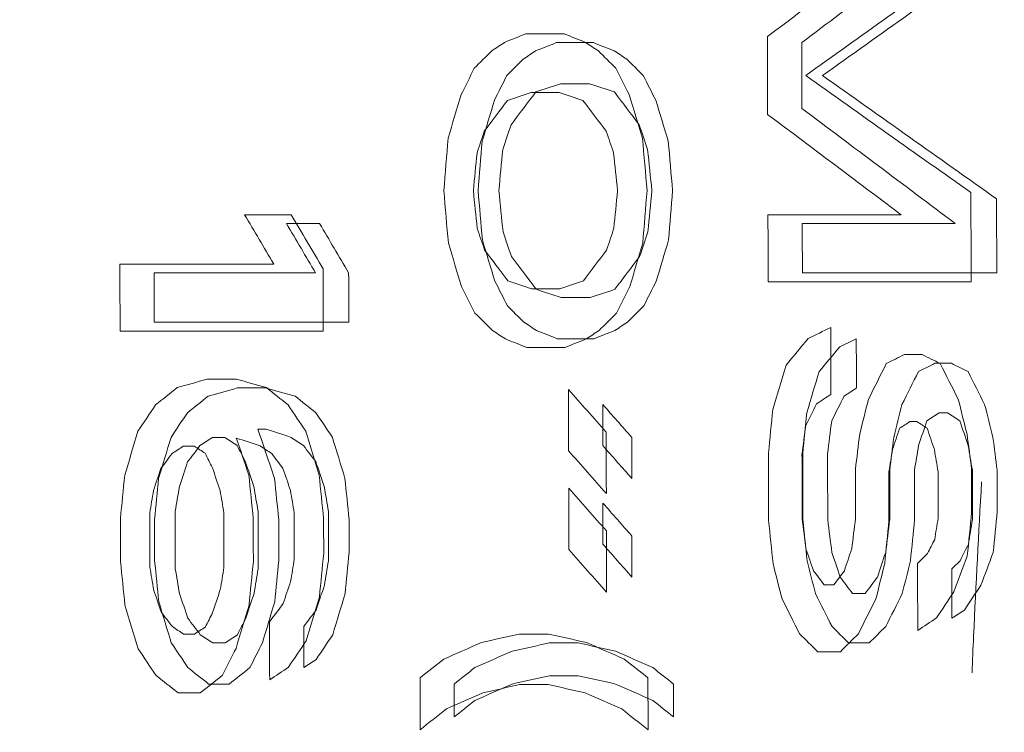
# Model space of a CAD drawing. Header units: millimetres. Extents: x -10 to 594, y 0 to 420.
# Tile 398 of 656: x 203.805 to 203.995, y 281.089 to 281.227. Entities that reach past the tile are written whole.
import ezdxf

# ---------------------------------------------------------------- set-up
doc = ezdxf.new("R2010")
doc.units = ezdxf.units.MM
doc.layers.add('1', color=7, linetype='Continuous', true_color=0xffffff)

msp = doc.modelspace()

# ---------------------------------------------------------------- linework, layer by layer
at = {"layer": '1', "color": 155, "linetype": 'Continuous', "lineweight": 18}
for points, knots in [([(203.87674, 278.47357), (203.79781, 278.47341), (203.64099, 278.50646), (203.34149, 278.70034), (203.01215, 279.17146), (202.74375, 280.01789), (202.64785, 281.01625), (202.74375, 282.01461), (203.01215, 282.86104), (203.34149, 283.33215), (203.64099, 283.52603), (203.79781, 283.55909), (203.87674, 283.55892)], [0, 0, 0, 0, 0.0625, 0.125, 0.25, 0.375, 0.5, 0.625, 0.75, 0.875, 0.9375, 1, 1, 1, 1]), ([(203.87674, 283.55892), (203.79781, 283.55909), (203.64099, 283.52603), (203.34149, 283.33215), (203.01215, 282.86104), (202.74375, 282.01461), (202.64785, 281.01625), (202.74375, 280.01789), (203.01215, 279.17146), (203.34149, 278.70034), (203.64099, 278.50646), (203.79781, 278.47341), (203.87674, 278.47357)], [0, 0, 0, 0, 0.0625, 0.125, 0.25, 0.375, 0.5, 0.625, 0.75, 0.875, 0.9375, 1, 1, 1, 1]), ([(203.89065, 278.4889), (203.81225, 278.48873), (203.6565, 278.52159), (203.35905, 278.7143), (203.032, 279.18258), (202.76552, 280.0239), (202.67033, 281.01625), (202.76552, 282.00859), (203.032, 282.84992), (203.35905, 283.31819), (203.6565, 283.51091), (203.81225, 283.54376), (203.89065, 283.54359)], [0, 0, 0, 0, 0.0625, 0.125, 0.25, 0.375, 0.5, 0.625, 0.75, 0.875, 0.9375, 1, 1, 1, 1]), ([(203.89065, 283.54359), (203.81225, 283.54376), (203.6565, 283.51091), (203.35905, 283.31819), (203.032, 282.84992), (202.76552, 282.00859), (202.67033, 281.01625), (202.76552, 280.0239), (203.032, 279.18258), (203.35905, 278.7143), (203.6565, 278.52159), (203.81225, 278.48873), (203.89065, 278.4889)], [0, 0, 0, 0, 0.0625, 0.125, 0.25, 0.375, 0.5, 0.625, 0.75, 0.875, 0.9375, 1, 1, 1, 1]), ([(203.9277, 283.34978), (203.85515, 283.34994), (203.71099, 283.3196), (203.43567, 283.14166), (203.13328, 282.7093), (202.88785, 281.93249), (202.80052, 281.01625), (202.88785, 280.1), (203.13328, 279.32319), (203.43567, 278.89083), (203.71099, 278.71289), (203.85515, 278.68255), (203.9277, 278.68271)], [0, 0, 0, 0, 0.0625, 0.125, 0.25, 0.375, 0.5, 0.625, 0.75, 0.875, 0.9375, 1, 1, 1, 1]), ([(203.9277, 278.68271), (203.85515, 278.68255), (203.71099, 278.71289), (203.43567, 278.89083), (203.13328, 279.32319), (202.88785, 280.1), (202.80052, 281.01625), (202.88785, 281.93249), (203.13328, 282.7093), (203.43567, 283.14166), (203.71099, 283.3196), (203.85515, 283.34994), (203.9277, 283.34978)], [0, 0, 0, 0, 0.0625, 0.125, 0.25, 0.375, 0.5, 0.625, 0.75, 0.875, 0.9375, 1, 1, 1, 1]), ([(204.40352, 278.79375), (204.33394, 278.7936), (204.19588, 278.82249), (203.93276, 278.99196), (203.64432, 279.40375), (203.41025, 280.1436), (203.32698, 281.01625), (203.41025, 281.88889), (203.64432, 282.62874), (203.93276, 283.04053), (204.19588, 283.21), (204.33394, 283.23889), (204.40352, 283.23875)], [0, 0, 0, 0, 0.0625, 0.125, 0.25, 0.375, 0.5, 0.625, 0.75, 0.875, 0.9375, 1, 1, 1, 1]), ([(204.40352, 283.23875), (204.40271, 283.23875), (204.40107, 283.23875), (204.39862, 283.23873), (204.39617, 283.23871), (204.39372, 283.23867), (204.39127, 283.23862), (204.38882, 283.23856), (204.38637, 283.23849), (204.38392, 283.23841), (204.38148, 283.23831), (204.37903, 283.2382), (204.37658, 283.23808), (204.37414, 283.23795), (204.37169, 283.23781), (204.36925, 283.23765), (204.36681, 283.23748), (204.36437, 283.2373), (204.36193, 283.23711), (204.35949, 283.23691), (204.35705, 283.23669), (204.35461, 283.23646), (204.35217, 283.23622), (204.34973, 283.23597), (204.34729, 283.23571), (204.34486, 283.23543), (204.34242, 283.23515), (204.33999, 283.23485), (204.33755, 283.23453), (204.33512, 283.23421), (204.33269, 283.23388), (204.33026, 283.23353), (204.32782, 283.23317), (204.32539, 283.2328), (204.32296, 283.23242), (204.32053, 283.23202), (204.31811, 283.23161), (204.31568, 283.2312), (204.31325, 283.23076), (204.31082, 283.23032), (204.3084, 283.22987), (204.30597, 283.2294), (204.30355, 283.22892), (204.30113, 283.22843), (204.2987, 283.22793), (204.29628, 283.22741), (204.29386, 283.22689), (204.29144, 283.22635), (204.28902, 283.2258), (204.2866, 283.22524), (204.28418, 283.22466), (204.28176, 283.22408), (204.27934, 283.22348), (204.27692, 283.22287), (204.27451, 283.22225), (204.27209, 283.22161), (204.26968, 283.22097), (204.26726, 283.22031), (204.26485, 283.21964), (204.26243, 283.21896), (204.26002, 283.21827), (204.25761, 283.21756), (204.2552, 283.21684), (204.25279, 283.21611), (204.25038, 283.21537), (204.24797, 283.21462), (204.24556, 283.21385), (204.24315, 283.21308), (204.24074, 283.21229), (204.23834, 283.21149), (204.23593, 283.21067), (204.23352, 283.20985), (204.23112, 283.20901), (204.22871, 283.20816), (204.22631, 283.2073), (204.22391, 283.20643), (204.2215, 283.20555), (204.2191, 283.20465), (204.2167, 283.20374), (204.2143, 283.20282), (204.2119, 283.20189), (204.2095, 283.20094), (204.2071, 283.19999), (204.2047, 283.19902), (204.2023, 283.19804), (204.1999, 283.19705), (204.18479, 283.19072), (204.15713, 283.17787), (204.1173, 283.15582), (204.07802, 283.13051), (204.03929, 283.10193), (203.99797, 283.06746), (203.95432, 283.02621), (203.90866, 282.97716), (203.86414, 282.9233), (203.82084, 282.86476), (203.77892, 282.80184), (203.73854, 282.73473), (203.69979, 282.66355), (203.6627, 282.5884), (203.62734, 282.50947), (203.59381, 282.42691), (203.56215, 282.34083), (203.52913, 282.2415), (203.49572, 282.1281), (203.46318, 281.99979), (203.43707, 281.87842), (203.41636, 281.76547), (203.40009, 281.66198), (203.38623, 281.55674), (203.37481, 281.44998), (203.36586, 281.34218), (203.35944, 281.23381), (203.35559, 281.12513), (203.35431, 281.01625), (203.35559, 280.90737), (203.35944, 280.79869), (203.36586, 280.69032), (203.37481, 280.58252), (203.38623, 280.47576), (203.40009, 280.37052), (203.41635, 280.26703), (203.435, 280.16536), (203.45597, 280.06574), (203.47923, 279.96839), (203.50473, 279.87344), (203.53242, 279.78108), (203.56215, 279.69166), (203.5938, 279.60559), (203.62734, 279.52303), (203.66269, 279.44409), (203.69978, 279.36894), (203.73854, 279.29777), (203.77891, 279.23066), (203.82084, 279.16773), (203.86414, 279.1092), (203.90865, 279.05534), (203.95432, 279.00629), (204.00109, 278.96208), (204.04887, 278.92281), (204.09755, 278.8886), (204.14711, 278.8595), (204.18209, 278.84287), (204.20193, 278.8346), (204.20637, 278.83279), (204.2108, 278.83103), (204.21523, 278.8293), (204.21967, 278.82762), (204.22411, 278.82598), (204.22855, 278.82438), (204.233, 278.82282), (204.23744, 278.8213), (204.24189, 278.81982), (204.24634, 278.81838), (204.25079, 278.81698), (204.25525, 278.81563), (204.2597, 278.81431), (204.26416, 278.81304), (204.26862, 278.8118), (204.27309, 278.81061), (204.27755, 278.80946), (204.28202, 278.80834), (204.28649, 278.80727), (204.29096, 278.80624), (204.29543, 278.80525), (204.29991, 278.8043), (204.30439, 278.8034), (204.30887, 278.80253), (204.31335, 278.8017), (204.31784, 278.80092), (204.32233, 278.80017), (204.32682, 278.79947), (204.33131, 278.79881), (204.33581, 278.79818), (204.3403, 278.7976), (204.3448, 278.79706), (204.34931, 278.79656), (204.35381, 278.7961), (204.35832, 278.79568), (204.36283, 278.7953), (204.36734, 278.79497), (204.37185, 278.79467), (204.37637, 278.79442), (204.38089, 278.7942), (204.38541, 278.79403), (204.38994, 278.79389), (204.39446, 278.7938), (204.39899, 278.79375), (204.40201, 278.79375), (204.40352, 278.79375)], [0, 0, 0, 0, 0.000746, 0.001492, 0.002237, 0.002983, 0.003728, 0.004473, 0.005218, 0.005962, 0.006707, 0.007451, 0.008195, 0.008939, 0.009683, 0.010427, 0.01117, 0.011913, 0.012657, 0.0134, 0.014143, 0.014885, 0.015628, 0.016371, 0.017113, 0.017855, 0.018598, 0.01934, 0.020082, 0.020824, 0.021566, 0.022307, 0.023049, 0.023791, 0.024532, 0.025274, 0.026015, 0.026757, 0.027498, 0.028239, 0.02898, 0.029722, 0.030463, 0.031204, 0.031945, 0.032686, 0.033427, 0.034168, 0.034909, 0.03565, 0.036391, 0.037132, 0.037874, 0.038615, 0.039356, 0.040097, 0.040838, 0.041579, 0.04232, 0.043062, 0.043803, 0.044545, 0.045286, 0.046027, 0.046769, 0.047511, 0.048252, 0.048994, 0.049736, 0.050478, 0.05122, 0.051962, 0.052705, 0.053447, 0.054189, 0.054932, 0.055675, 0.056418, 0.057161, 0.057904, 0.058647, 0.05939, 0.060134, 0.060878, 0.061621, 0.062365, 0.06311, 0.075698, 0.088229, 0.100725, 0.113207, 0.125697, 0.14129, 0.156857, 0.172441, 0.188081, 0.20372, 0.219302, 0.234867, 0.250452, 0.266047, 0.281627, 0.297231, 0.312895, 0.333766, 0.354549, 0.375329, 0.390906, 0.406468, 0.422052, 0.437697, 0.453344, 0.468917, 0.484456, 0.499999, 0.515541, 0.531079, 0.546652, 0.5623, 0.577944, 0.593528, 0.60909, 0.624668, 0.640257, 0.655835, 0.67144, 0.687107, 0.70277, 0.718373, 0.733954, 0.74955, 0.765134, 0.780698, 0.796281, 0.811921, 0.82756, 0.843143, 0.858711, 0.874306, 0.889914, 0.905519, 0.921164, 0.93689, 0.938265, 0.93964, 0.941013, 0.942387, 0.94376, 0.945132, 0.946504, 0.947876, 0.949247, 0.950618, 0.951989, 0.953359, 0.954729, 0.956099, 0.957469, 0.958839, 0.960208, 0.961578, 0.962947, 0.964317, 0.965686, 0.967055, 0.968425, 0.969794, 0.971164, 0.972534, 0.973903, 0.975274, 0.976644, 0.978014, 0.979385, 0.980756, 0.982128, 0.9835, 0.984872, 0.986244, 0.987618, 0.988991, 0.990365, 0.99174, 0.993115, 0.994491, 0.995867, 0.997244, 0.998622, 1, 1, 1, 1]), ([(203.91568, 281.22262), (203.91368, 281.22262), (203.91129, 281.22262), (203.90889, 281.22262), (203.90849, 281.22262)], [0, 0, 0, 0, 0.833333, 1, 1, 1, 1]), ([(203.90931, 281.21468), (203.90945, 281.21468), (203.91131, 281.21468), (203.91318, 281.21468), (203.91491, 281.21468)], [0, 0, 0, 0, 0.071429, 1, 1, 1, 1]), ([(203.98553, 281.1877), (203.98194, 281.1877), (203.97209, 281.1877), (203.96224, 281.1877), (203.95598, 281.1877)], [0, 0, 0, 0, 0.364865, 1, 1, 1, 1]), ([(203.862, 281.17817), (203.85707, 281.17817), (203.84668, 281.17817), (203.83629, 281.17817), (203.83083, 281.17817)], [0, 0, 0, 0, 0.474359, 1, 1, 1, 1]), ([(203.91501, 281.17341), (203.91328, 281.17341), (203.91142, 281.17341), (203.90955, 281.17341), (203.90942, 281.17341)], [0, 0, 0, 0, 0.928571, 1, 1, 1, 1]), ([(203.83085, 281.16865), (203.83631, 281.16865), (203.84883, 281.16865), (203.86135, 281.16865), (203.86841, 281.16865)], [0, 0, 0, 0, 0.43617, 1, 1, 1, 1]), ([(203.90864, 281.16547), (203.90904, 281.16547), (203.91143, 281.16547), (203.91383, 281.16547), (203.91583, 281.16547)], [0, 0, 0, 0, 0.166667, 1, 1, 1, 1]), ([(203.85245, 281.15595), (203.85072, 281.15595), (203.84886, 281.15595), (203.84699, 281.15595), (203.84686, 281.15595)], [0, 0, 0, 0, 0.928571, 1, 1, 1, 1]), ([(203.98876, 281.10097), (203.98886, 281.10332), (203.98896, 281.10567), (203.98951, 281.11798), (203.99003, 281.12792), (203.99062, 281.13784)], [0, 0, 0, 0, 0.19083, 0.19083, 1, 1, 1, 1]), ([(203.91273, 281.10673), (203.9118, 281.10673), (203.90994, 281.10673), (203.90807, 281.10673), (203.90714, 281.10673)], [0, 0, 0, 0, 0.5, 1, 1, 1, 1]), ([(203.90715, 281.10038), (203.90808, 281.10038), (203.90994, 281.10038), (203.91181, 281.10038), (203.91274, 281.10038)], [0, 0, 0, 0, 0.5, 1, 1, 1, 1])]:
    msp.add_open_spline(points, degree=3, knots=knots, dxfattribs=at)
for points in [[(203.98536, 281.24485), (203.97554, 281.23744), (203.96571, 281.23003), (203.95589, 281.22262)], [(203.94926, 281.2238), (203.9578, 281.23025), (203.96635, 281.2367), (203.97489, 281.24314)], [(203.9884, 281.23888), (203.97782, 281.23134), (203.96723, 281.22381), (203.95665, 281.21627)], [(203.9599, 281.21627), (203.97105, 281.22421), (203.98221, 281.23215), (203.99336, 281.24008)], [(203.89851, 281.22268), (203.89988, 281.22323), (203.90126, 281.22378), (203.90263, 281.22432)], [(203.90263, 281.22432), (203.90508, 281.22432), (203.90753, 281.22432), (203.90998, 281.22432)], [(203.90998, 281.22432), (203.91136, 281.22378), (203.91273, 281.22323), (203.91411, 281.22268)], [(203.9493, 281.20874), (203.94929, 281.21376), (203.94927, 281.21878), (203.94926, 281.2238)], [(203.89601, 281.22103), (203.89685, 281.22158), (203.89768, 281.22213), (203.89851, 281.22268)], [(203.90849, 281.22262), (203.90716, 281.22209), (203.90583, 281.22156), (203.9045, 281.22103)], [(203.91411, 281.22268), (203.91494, 281.22213), (203.91578, 281.22158), (203.91661, 281.22103)], [(203.91968, 281.22103), (203.91835, 281.22156), (203.91701, 281.22209), (203.91568, 281.22262)], [(203.95589, 281.22262), (203.9559, 281.21839), (203.95591, 281.21415), (203.95592, 281.20992)], [(203.89265, 281.21768), (203.89377, 281.21879), (203.89489, 281.21991), (203.89601, 281.22103)], [(203.9045, 281.22103), (203.90371, 281.2205), (203.90291, 281.21997), (203.90211, 281.21945)], [(203.91661, 281.22103), (203.91774, 281.21991), (203.91887, 281.21879), (203.91999, 281.21768)], [(203.92208, 281.21945), (203.92128, 281.21997), (203.92048, 281.2205), (203.91968, 281.22103)], [(203.90211, 281.21945), (203.90105, 281.21839), (203.89999, 281.21733), (203.89892, 281.21627)], [(203.92529, 281.21627), (203.92422, 281.21733), (203.92315, 281.21839), (203.92208, 281.21945)], [(203.8901, 281.21258), (203.89095, 281.21428), (203.8918, 281.21598), (203.89265, 281.21768)], [(203.89892, 281.21627), (203.89813, 281.21468), (203.89734, 281.2131), (203.89654, 281.21151)], [(203.91999, 281.21768), (203.92085, 281.21598), (203.92171, 281.21428), (203.92257, 281.21258)], [(203.9277, 281.21151), (203.92689, 281.2131), (203.92609, 281.21468), (203.92529, 281.21627)], [(203.95665, 281.21627), (203.96728, 281.20874), (203.97791, 281.2012), (203.98855, 281.19367)], [(203.9935, 281.19246), (203.9823, 281.2004), (203.9711, 281.20833), (203.9599, 281.21627)], [(203.90453, 281.2131), (203.90612, 281.21362), (203.90772, 281.21415), (203.90931, 281.21468)], [(203.91491, 281.21468), (203.91651, 281.21415), (203.9181, 281.21362), (203.9197, 281.2131)], [(203.88759, 281.20418), (203.88843, 281.20698), (203.88927, 281.20978), (203.8901, 281.21258)], [(203.90361, 281.21298), (203.9021, 281.21248), (203.90058, 281.21198), (203.89906, 281.21147)], [(203.89975, 281.20675), (203.90134, 281.20886), (203.90293, 281.21098), (203.90453, 281.2131)], [(203.90907, 281.21298), (203.90725, 281.21298), (203.90543, 281.21298), (203.90361, 281.21298)], [(203.91362, 281.21147), (203.9121, 281.21198), (203.91058, 281.21248), (203.90907, 281.21298)], [(203.9197, 281.2131), (203.92131, 281.21098), (203.92291, 281.20886), (203.92451, 281.20675)], [(203.92257, 281.21258), (203.92343, 281.20978), (203.92428, 281.20698), (203.92513, 281.20418)], [(203.89654, 281.21151), (203.89575, 281.20886), (203.89496, 281.20622), (203.89417, 281.20357)], [(203.89906, 281.21147), (203.89757, 281.20949), (203.89607, 281.2075), (203.89458, 281.20551)], [(203.91814, 281.20551), (203.91663, 281.2075), (203.91513, 281.20949), (203.91362, 281.21147)], [(203.93011, 281.20357), (203.92931, 281.20622), (203.9285, 281.20886), (203.9277, 281.21151)], [(203.97506, 281.1894), (203.96648, 281.19584), (203.95789, 281.20229), (203.9493, 281.20874)], [(203.95592, 281.20992), (203.96579, 281.20251), (203.97566, 281.1951), (203.98553, 281.1877)], [(203.89816, 281.20198), (203.89869, 281.20357), (203.89922, 281.20516), (203.89975, 281.20675)], [(203.92451, 281.20675), (203.92505, 281.20516), (203.92559, 281.20357), (203.92612, 281.20198)], [(203.89458, 281.20551), (203.89411, 281.20411), (203.89365, 281.20271), (203.89318, 281.20131)], [(203.91956, 281.20131), (203.91909, 281.20271), (203.91861, 281.20411), (203.91814, 281.20551)], [(203.88677, 281.19405), (203.88704, 281.19742), (203.88732, 281.2008), (203.88759, 281.20418)], [(203.89417, 281.20357), (203.89391, 281.2004), (203.89365, 281.19722), (203.89339, 281.19405)], [(203.92513, 281.20418), (203.92543, 281.2008), (203.92572, 281.19742), (203.92601, 281.19405)], [(203.93094, 281.19405), (203.93066, 281.19722), (203.93039, 281.2004), (203.93011, 281.20357)], [(203.89318, 281.20131), (203.89294, 281.19889), (203.89271, 281.19647), (203.89247, 281.19405)], [(203.89739, 281.19405), (203.89765, 281.19669), (203.8979, 281.19934), (203.89816, 281.20198)], [(203.92031, 281.19405), (203.92006, 281.19647), (203.91981, 281.19889), (203.91956, 281.20131)], [(203.92612, 281.20198), (203.9264, 281.19934), (203.92667, 281.19669), (203.92694, 281.19405)], [(203.88765, 281.18391), (203.88735, 281.18729), (203.88706, 281.19067), (203.88677, 281.19405)], [(203.89247, 281.19405), (203.89272, 281.19162), (203.89297, 281.1892), (203.89322, 281.18678)], [(203.89339, 281.19405), (203.89367, 281.19087), (203.89394, 281.1877), (203.89421, 281.18452)], [(203.8982, 281.18611), (203.89793, 281.18875), (203.89766, 281.1914), (203.89739, 281.19405)], [(203.9196, 281.18678), (203.91984, 281.1892), (203.92008, 281.19162), (203.92031, 281.19405)], [(203.92601, 281.19405), (203.92574, 281.19067), (203.92546, 281.18729), (203.92519, 281.18391)], [(203.92694, 281.19405), (203.92668, 281.1914), (203.92643, 281.18875), (203.92617, 281.18611)], [(203.93016, 281.18452), (203.93042, 281.1877), (203.93068, 281.19087), (203.93094, 281.19405)], [(203.98855, 281.19367), (203.98856, 281.18793), (203.98858, 281.1822), (203.98859, 281.17647)], [(203.99354, 281.17817), (203.99353, 281.18293), (203.99351, 281.1877), (203.9935, 281.19246)], [(203.84831, 281.1894), (203.85131, 281.1894), (203.85431, 281.1894), (203.85731, 281.1894)], [(203.85392, 281.17987), (203.85205, 281.18305), (203.85018, 281.18622), (203.84831, 281.1894)], [(203.85731, 281.1894), (203.85936, 281.18592), (203.86141, 281.18244), (203.86346, 281.17896)], [(203.94936, 281.1894), (203.95793, 281.1894), (203.9665, 281.1894), (203.97506, 281.1894)], [(203.94939, 281.17647), (203.94938, 281.18078), (203.94937, 281.18509), (203.94936, 281.1894)], [(203.85638, 281.1877), (203.85826, 281.18452), (203.86013, 281.18135), (203.862, 281.17817)], [(203.86278, 281.1877), (203.86065, 281.1877), (203.85852, 281.1877), (203.85638, 281.1877)], [(203.86839, 281.17817), (203.86652, 281.18135), (203.86465, 281.18452), (203.86278, 281.1877)], [(203.95598, 281.1877), (203.95599, 281.18452), (203.956, 281.18135), (203.95601, 281.17817)], [(203.89322, 281.18678), (203.89369, 281.18538), (203.89417, 281.18398), (203.89464, 281.18258)], [(203.89981, 281.18135), (203.89928, 281.18293), (203.89874, 281.18452), (203.8982, 281.18611)], [(203.9182, 281.18258), (203.91867, 281.18398), (203.91914, 281.18538), (203.9196, 281.18678)], [(203.92617, 281.18611), (203.92564, 281.18452), (203.92511, 281.18293), (203.92458, 281.18135)], [(203.8902, 281.17551), (203.88935, 281.17831), (203.8885, 281.18111), (203.88765, 281.18391)], [(203.89421, 281.18452), (203.89502, 281.18187), (203.89582, 281.17923), (203.89663, 281.17658)], [(203.92519, 281.18391), (203.92435, 281.18111), (203.92351, 281.17831), (203.92268, 281.17551)], [(203.92779, 281.17658), (203.92858, 281.17923), (203.92937, 281.18187), (203.93016, 281.18452)], [(203.89464, 281.18258), (203.89615, 281.1806), (203.89765, 281.17861), (203.89916, 281.17662)], [(203.91371, 281.17662), (203.91521, 281.17861), (203.91671, 281.1806), (203.9182, 281.18258)], [(203.82422, 281.17987), (203.83412, 281.17987), (203.84403, 281.17987), (203.85392, 281.17987)], [(203.82425, 281.16694), (203.82424, 281.17125), (203.82423, 281.17556), (203.82422, 281.17987)], [(203.90462, 281.175), (203.90302, 281.17711), (203.90142, 281.17923), (203.89981, 281.18135)], [(203.92458, 281.18135), (203.92299, 281.17923), (203.92139, 281.17711), (203.9198, 281.175)], [(203.83083, 281.17817), (203.83083, 281.175), (203.83084, 281.17182), (203.83085, 281.16865)], [(203.86346, 281.17896), (203.86347, 281.17496), (203.86348, 281.17095), (203.86349, 281.16694)], [(203.86841, 281.16865), (203.86841, 281.17182), (203.8684, 281.175), (203.86839, 281.17817)], [(203.95601, 281.17817), (203.96226, 281.17817), (203.97477, 281.17817), (203.98728, 281.17817), (203.99354, 281.17817)], [(203.89663, 281.17658), (203.89743, 281.175), (203.89823, 281.17341), (203.89904, 281.17182)], [(203.89916, 281.17662), (203.90068, 281.17611), (203.90219, 281.17561), (203.90371, 281.17511)], [(203.90917, 281.17511), (203.91068, 281.17561), (203.9122, 281.17611), (203.91371, 281.17662)], [(203.9254, 281.17182), (203.9262, 281.17341), (203.92699, 281.175), (203.92779, 281.17658)], [(203.98859, 281.17647), (203.97553, 281.17647), (203.96246, 281.17647), (203.94939, 281.17647)], [(203.89278, 281.17041), (203.89192, 281.17211), (203.89106, 281.17381), (203.8902, 281.17551)], [(203.90371, 281.17511), (203.90553, 281.17511), (203.90735, 281.17511), (203.90917, 281.17511)], [(203.90942, 281.17341), (203.90782, 281.17394), (203.90622, 281.17447), (203.90462, 281.175)], [(203.9198, 281.175), (203.9182, 281.17447), (203.91661, 281.17394), (203.91501, 281.17341)], [(203.92268, 281.17551), (203.92182, 281.17381), (203.92097, 281.17211), (203.92012, 281.17041)], [(203.89616, 281.16707), (203.89503, 281.16818), (203.89391, 281.1693), (203.89278, 281.17041)], [(203.89904, 281.17182), (203.9001, 281.17076), (203.90117, 281.1697), (203.90224, 281.16865)], [(203.92012, 281.17041), (203.919, 281.1693), (203.91788, 281.16818), (203.91676, 281.16707)], [(203.92221, 281.16865), (203.92327, 281.1697), (203.92434, 281.17076), (203.9254, 281.17182)], [(203.90224, 281.16865), (203.90304, 281.16812), (203.90384, 281.16759), (203.90464, 281.16706)], [(203.91982, 281.16706), (203.92062, 281.16759), (203.92141, 281.16812), (203.92221, 281.16865)], [(203.86349, 281.16694), (203.85041, 281.16694), (203.83733, 281.16694), (203.82425, 281.16694)], [(203.89866, 281.16541), (203.89783, 281.16596), (203.89699, 281.16651), (203.89616, 281.16707)], [(203.90464, 281.16706), (203.90597, 281.16653), (203.9073, 281.166), (203.90864, 281.16547)], [(203.91676, 281.16707), (203.91593, 281.16651), (203.91509, 281.16596), (203.91426, 281.16541)], [(203.91583, 281.16547), (203.91716, 281.166), (203.91849, 281.16653), (203.91982, 281.16706)], [(203.95712, 281.16548), (203.95857, 281.1662), (203.96002, 281.16692), (203.96147, 281.16764)], [(203.96147, 281.16764), (203.96148, 281.16333), (203.96149, 281.15902), (203.9615, 281.15471)], [(203.90279, 281.16377), (203.90141, 281.16432), (203.90004, 281.16486), (203.89866, 281.16541)], [(203.91426, 281.16541), (203.91289, 281.16486), (203.91152, 281.16432), (203.91014, 281.16377)], [(203.95286, 281.16037), (203.95428, 281.16207), (203.9557, 281.16378), (203.95712, 281.16548)], [(203.96642, 281.16547), (203.96535, 281.16494), (203.96429, 281.16441), (203.96323, 281.16388)], [(203.96644, 281.15595), (203.96643, 281.15912), (203.96642, 281.1623), (203.96642, 281.16547)], [(203.91014, 281.16377), (203.90769, 281.16377), (203.90524, 281.16377), (203.90279, 281.16377)], [(203.96323, 281.16388), (203.9619, 281.1623), (203.96057, 281.16071), (203.95924, 281.15912)], [(203.96876, 281.15379), (203.96991, 281.15608), (203.97106, 281.15837), (203.9722, 281.16066)], [(203.9722, 281.16066), (203.97337, 281.16124), (203.97454, 281.16183), (203.97571, 281.16241)], [(203.97571, 281.16241), (203.97685, 281.16241), (203.97798, 281.16241), (203.97911, 281.16241)], [(203.9816, 281.16071), (203.98054, 281.16018), (203.97947, 281.15965), (203.97841, 281.15912)], [(203.97911, 281.16241), (203.98028, 281.16183), (203.98145, 281.16124), (203.98263, 281.16066)], [(203.98479, 281.16071), (203.98373, 281.16071), (203.98267, 281.16071), (203.9816, 281.16071)], [(203.98263, 281.16066), (203.98378, 281.15837), (203.98494, 281.15608), (203.9861, 281.15379)], [(203.98799, 281.15912), (203.98693, 281.15965), (203.98586, 281.16018), (203.98479, 281.16071)], [(203.95029, 281.15182), (203.95115, 281.15467), (203.952, 281.15752), (203.95286, 281.16037)], [(203.95924, 281.15912), (203.95845, 281.15647), (203.95766, 281.15383), (203.95686, 281.15118)], [(203.97841, 281.15912), (203.97735, 281.157), (203.97629, 281.15489), (203.97523, 281.15277)], [(203.9912, 281.15277), (203.99013, 281.15489), (203.98906, 281.157), (203.98799, 281.15912)], [(203.83529, 281.15602), (203.8372, 281.15656), (203.83912, 281.1571), (203.84104, 281.15765)], [(203.84104, 281.15765), (203.84294, 281.15765), (203.84484, 281.15765), (203.84675, 281.15765)], [(203.84675, 281.15765), (203.84866, 281.1571), (203.85058, 281.15656), (203.8525, 281.15602)], [(203.8311, 281.15269), (203.8325, 281.1538), (203.83389, 281.15491), (203.83529, 281.15602)], [(203.84686, 281.15595), (203.845, 281.15542), (203.84313, 281.15489), (203.84127, 281.15436)], [(203.85805, 281.15436), (203.85619, 281.15489), (203.85432, 281.15542), (203.85245, 281.15595)], [(203.8525, 281.15602), (203.8539, 281.15491), (203.8553, 281.1538), (203.8567, 281.15269)], [(203.91084, 281.15567), (203.91327, 281.15292), (203.91569, 281.15017), (203.91812, 281.14742)], [(203.91086, 281.14384), (203.91085, 281.14778), (203.91085, 281.15173), (203.91084, 281.15567)], [(203.96405, 281.15436), (203.96484, 281.15489), (203.96564, 281.15542), (203.96644, 281.15595)], [(203.84127, 281.15436), (203.83994, 281.1533), (203.83861, 281.15224), (203.83728, 281.15118)], [(203.86205, 281.15118), (203.86072, 281.15224), (203.85939, 281.1533), (203.85805, 281.15436)], [(203.9615, 281.15471), (203.96057, 281.1541), (203.95964, 281.15348), (203.95872, 281.15286)], [(203.96166, 281.1496), (203.96245, 281.15118), (203.96325, 281.15277), (203.96405, 281.15436)], [(203.96708, 281.14703), (203.96764, 281.14928), (203.9682, 281.15154), (203.96876, 281.15379)], [(203.9861, 281.15379), (203.98667, 281.15154), (203.98724, 281.14928), (203.98781, 281.14703)], [(203.8277, 281.14759), (203.82883, 281.14929), (203.82997, 281.15099), (203.8311, 281.15269)], [(203.83728, 281.15118), (203.83621, 281.1496), (203.83515, 281.14801), (203.83409, 281.14642)], [(203.8567, 281.15269), (203.85784, 281.15099), (203.85898, 281.14929), (203.86012, 281.14759)], [(203.86526, 281.14642), (203.86419, 281.14801), (203.86312, 281.1496), (203.86205, 281.15118)], [(203.91745, 281.15277), (203.91746, 281.15012), (203.91746, 281.14748), (203.91747, 281.14483)], [(203.92306, 281.14642), (203.92119, 281.14854), (203.91932, 281.15065), (203.91745, 281.15277)], [(203.94947, 281.14342), (203.94974, 281.14622), (203.95002, 281.14902), (203.95029, 281.15182)], [(203.95686, 281.15118), (203.9566, 281.14854), (203.95634, 281.14589), (203.95608, 281.14325)], [(203.95872, 281.15286), (203.95802, 281.15148), (203.95733, 281.1501), (203.95664, 281.14871)], [(203.97523, 281.15277), (203.9747, 281.15065), (203.97417, 281.14854), (203.97364, 281.14642)], [(203.98003, 281.1496), (203.98082, 281.15012), (203.98162, 281.15065), (203.98242, 281.15118)], [(203.98242, 281.15118), (203.98295, 281.15118), (203.98348, 281.15118), (203.98402, 281.15118)], [(203.98402, 281.15118), (203.98482, 281.15065), (203.98562, 281.15012), (203.98641, 281.1496)], [(203.99281, 281.14642), (203.99227, 281.14854), (203.99174, 281.15065), (203.9912, 281.15277)], [(203.96087, 281.14325), (203.96114, 281.14536), (203.9614, 281.14748), (203.96166, 281.1496)], [(203.97677, 281.14948), (203.97611, 281.14904), (203.97545, 281.1486), (203.97478, 281.14816)], [(203.97811, 281.14948), (203.97766, 281.14948), (203.97722, 281.14948), (203.97677, 281.14948)], [(203.9801, 281.14816), (203.97944, 281.1486), (203.97877, 281.14904), (203.97811, 281.14948)], [(203.97844, 281.14483), (203.97897, 281.14642), (203.9795, 281.14801), (203.98003, 281.1496)], [(203.98641, 281.1496), (203.98695, 281.14801), (203.98749, 281.14642), (203.98802, 281.14483)], [(203.82515, 281.13912), (203.826, 281.14194), (203.82685, 281.14477), (203.8277, 281.14759)], [(203.85408, 281.13848), (203.85301, 281.14166), (203.85194, 281.14483), (203.85087, 281.14801)], [(203.85087, 281.14801), (203.8514, 281.14801), (203.85194, 281.14801), (203.85247, 281.14801)], [(203.85247, 281.14801), (203.85407, 281.14748), (203.85567, 281.14695), (203.85727, 281.14642)], [(203.86012, 281.14759), (203.86098, 281.14477), (203.86184, 281.14194), (203.8627, 281.13912)], [(203.91812, 281.14742), (203.91813, 281.14347), (203.91814, 281.13953), (203.91815, 281.13558)], [(203.95664, 281.14871), (203.9564, 281.14682), (203.95617, 281.14493), (203.95593, 281.14303)], [(203.97478, 281.14816), (203.97433, 281.14679), (203.97387, 281.14543), (203.97342, 281.14407)], [(203.98149, 281.14407), (203.98103, 281.14543), (203.98056, 281.14679), (203.9801, 281.14816)], [(203.83409, 281.14642), (203.83329, 281.14377), (203.8325, 281.14113), (203.8317, 281.13848)], [(203.83968, 281.14483), (203.84048, 281.14536), (203.84128, 281.14589), (203.84208, 281.14642)], [(203.84208, 281.14642), (203.84288, 281.14642), (203.84368, 281.14642), (203.84448, 281.14642)], [(203.84448, 281.14642), (203.84528, 281.14589), (203.84608, 281.14536), (203.84688, 281.14483)], [(203.8467, 281.14629), (203.84751, 281.14391), (203.84831, 281.14153), (203.84911, 281.13916)], [(203.85131, 281.14476), (203.84977, 281.14527), (203.84824, 281.14578), (203.8467, 281.14629)], [(203.85727, 281.14642), (203.85807, 281.14589), (203.85887, 281.14536), (203.85967, 281.14483)], [(203.86767, 281.13848), (203.86687, 281.14113), (203.86606, 281.14377), (203.86526, 281.14642)], [(203.92307, 281.13848), (203.92307, 281.14113), (203.92306, 281.14377), (203.92306, 281.14642)], [(203.96624, 281.14028), (203.96652, 281.14253), (203.9668, 281.14478), (203.96708, 281.14703)], [(203.97364, 281.14642), (203.97338, 281.1443), (203.97312, 281.14219), (203.97286, 281.14007)], [(203.98781, 281.14703), (203.9881, 281.14478), (203.98839, 281.14253), (203.98868, 281.14028)], [(203.99362, 281.14007), (203.99335, 281.14219), (203.99308, 281.1443), (203.99281, 281.14642)], [(203.83646, 281.14472), (203.83574, 281.14424), (203.83501, 281.14376), (203.83429, 281.14329)], [(203.83859, 281.14472), (203.83788, 281.14472), (203.83717, 281.14472), (203.83646, 281.14472)], [(203.83729, 281.14166), (203.83809, 281.14272), (203.83889, 281.14377), (203.83968, 281.14483)], [(203.84067, 281.14334), (203.83998, 281.1438), (203.83928, 281.14426), (203.83859, 281.14472)], [(203.84688, 281.14483), (203.84741, 281.14377), (203.84795, 281.14272), (203.84848, 281.14166)], [(203.85354, 281.14329), (203.8528, 281.14378), (203.85205, 281.14427), (203.85131, 281.14476)], [(203.85967, 281.14483), (203.86047, 281.14377), (203.86127, 281.14272), (203.86207, 281.14166)], [(203.91815, 281.13558), (203.91572, 281.13833), (203.91329, 281.14108), (203.91086, 281.14384)], [(203.91747, 281.14483), (203.91934, 281.14272), (203.9212, 281.1406), (203.92307, 281.13848)], [(203.97342, 281.14407), (203.97318, 281.14264), (203.97295, 281.14121), (203.97271, 281.13979)], [(203.97765, 281.14007), (203.97791, 281.14166), (203.97818, 281.14325), (203.97844, 281.14483)], [(203.98221, 281.13979), (203.98197, 281.14121), (203.98173, 281.14264), (203.98149, 281.14407)], [(203.98802, 281.14483), (203.98829, 281.14325), (203.98856, 281.14166), (203.98883, 281.14007)], [(203.83429, 281.14329), (203.83357, 281.14233), (203.83285, 281.14137), (203.83213, 281.14042)], [(203.8357, 281.1369), (203.83623, 281.13848), (203.83676, 281.14007), (203.83729, 281.14166)], [(203.84208, 281.14056), (203.84161, 281.14149), (203.84114, 281.14241), (203.84067, 281.14334)], [(203.84848, 281.14166), (203.84902, 281.14007), (203.84955, 281.13848), (203.85009, 281.1369)], [(203.85571, 281.14042), (203.85499, 281.14137), (203.85427, 281.14233), (203.85354, 281.14329)], [(203.86207, 281.14166), (203.86261, 281.14007), (203.86314, 281.13848), (203.86368, 281.1369)], [(203.94949, 281.13037), (203.94948, 281.13472), (203.94947, 281.13907), (203.94947, 281.14342)], [(203.95593, 281.14303), (203.95594, 281.13894), (203.95595, 281.13485), (203.95596, 281.13076)], [(203.95608, 281.14325), (203.95609, 281.13901), (203.9561, 281.13478), (203.9561, 281.13055)], [(203.9609, 281.13055), (203.96089, 281.13478), (203.96088, 281.13901), (203.96087, 281.14325)], [(203.83213, 281.14042), (203.83166, 281.13899), (203.83118, 281.13756), (203.8307, 281.13613)], [(203.84357, 281.13613), (203.84308, 281.13761), (203.84258, 281.13908), (203.84208, 281.14056)], [(203.85716, 281.13613), (203.85668, 281.13756), (203.85619, 281.13899), (203.85571, 281.14042)], [(203.96626, 281.13076), (203.96625, 281.13393), (203.96625, 281.13711), (203.96624, 281.14028)], [(203.97271, 281.13979), (203.97272, 281.13665), (203.97272, 281.13351), (203.97273, 281.13037)], [(203.97286, 281.14007), (203.97286, 281.1369), (203.97287, 281.13372), (203.97287, 281.13055)], [(203.97767, 281.13055), (203.97766, 281.13372), (203.97766, 281.1369), (203.97765, 281.14007)], [(203.98223, 281.13083), (203.98222, 281.13381), (203.98222, 281.1368), (203.98221, 281.13979)], [(203.98868, 281.14028), (203.98868, 281.13751), (203.98869, 281.13474), (203.98869, 281.13196)], [(203.98883, 281.14007), (203.98883, 281.1369), (203.98884, 281.13372), (203.98885, 281.13055)], [(203.99363, 281.13213), (203.99363, 281.13478), (203.99362, 281.13742), (203.99362, 281.14007)], [(203.82432, 281.13072), (203.8246, 281.13352), (203.82487, 281.13632), (203.82515, 281.13912)], [(203.8317, 281.13848), (203.83144, 281.13584), (203.83118, 281.13319), (203.83091, 281.13055)], [(203.84911, 281.13916), (203.8494, 281.13634), (203.84969, 281.13353), (203.84997, 281.13072)], [(203.8549, 281.13055), (203.85462, 281.13319), (203.85435, 281.13584), (203.85408, 281.13848)], [(203.8627, 281.13912), (203.86299, 281.13632), (203.86327, 281.13352), (203.86356, 281.13072)], [(203.86848, 281.13055), (203.86821, 281.13319), (203.86794, 281.13584), (203.86767, 281.13848)], [(203.8307, 281.13613), (203.83046, 281.1347), (203.83023, 281.13328), (203.82999, 281.13185)], [(203.83491, 281.13213), (203.83517, 281.13372), (203.83544, 281.13531), (203.8357, 281.1369)], [(203.8443, 281.13185), (203.84406, 281.13328), (203.84382, 281.1347), (203.84357, 281.13613)], [(203.85009, 281.1369), (203.85036, 281.13531), (203.85063, 281.13372), (203.8509, 281.13213)], [(203.85788, 281.13185), (203.85764, 281.13328), (203.8574, 281.1347), (203.85716, 281.13613)], [(203.86368, 281.1369), (203.86395, 281.13531), (203.86422, 281.13372), (203.86448, 281.13213)], [(203.91088, 281.13662), (203.9133, 281.13387), (203.91573, 281.13112), (203.91816, 281.12837)], [(203.9109, 281.12479), (203.91089, 281.12873), (203.91088, 281.13268), (203.91088, 281.13662)], [(203.91749, 281.13372), (203.91749, 281.13107), (203.9175, 281.12843), (203.9175, 281.12578)], [(203.92309, 281.12737), (203.92122, 281.12949), (203.91935, 281.1316), (203.91749, 281.13372)], [(203.82433, 281.12244), (203.82433, 281.1252), (203.82432, 281.12796), (203.82432, 281.13072)], [(203.82999, 281.13185), (203.83, 281.12834), (203.83, 281.12482), (203.83001, 281.1213)], [(203.83091, 281.13055), (203.83092, 281.1279), (203.83092, 281.12525), (203.83092, 281.12261)], [(203.83492, 281.12102), (203.83492, 281.12472), (203.83491, 281.12843), (203.83491, 281.13213)], [(203.84432, 281.1213), (203.84431, 281.12482), (203.8443, 281.12834), (203.8443, 281.13185)], [(203.84997, 281.13072), (203.84998, 281.12796), (203.84998, 281.1252), (203.84999, 281.12244)], [(203.8509, 281.13213), (203.8509, 281.12843), (203.85091, 281.12472), (203.85091, 281.12102)], [(203.85491, 281.12261), (203.8549, 281.12525), (203.8549, 281.1279), (203.8549, 281.13055)], [(203.8579, 281.12289), (203.85789, 281.12588), (203.85789, 281.12886), (203.85788, 281.13185)], [(203.86356, 281.13072), (203.86356, 281.12849), (203.86357, 281.12625), (203.86357, 281.12402)], [(203.86448, 281.13213), (203.86449, 281.12896), (203.86449, 281.12578), (203.8645, 281.12261)], [(203.86849, 281.1242), (203.86849, 281.12631), (203.86849, 281.12843), (203.86848, 281.13055)], [(203.95034, 281.12204), (203.95006, 281.12482), (203.94978, 281.1276), (203.94949, 281.13037)], [(203.95596, 281.13076), (203.95621, 281.12881), (203.95646, 281.12686), (203.9567, 281.12491)], [(203.9561, 281.13055), (203.95637, 281.1279), (203.95664, 281.12525), (203.95691, 281.12261)], [(203.9617, 281.1242), (203.96143, 281.12631), (203.96117, 281.12843), (203.9609, 281.13055)], [(203.96553, 281.12491), (203.96578, 281.12686), (203.96602, 281.12881), (203.96626, 281.13076)], [(203.97273, 281.13037), (203.97245, 281.1276), (203.97218, 281.12482), (203.9719, 281.12204)], [(203.97287, 281.13055), (203.97261, 281.12843), (203.97235, 281.12631), (203.97209, 281.1242)], [(203.97688, 281.12261), (203.97714, 281.12525), (203.9774, 281.1279), (203.97767, 281.13055)], [(203.98155, 281.12672), (203.98177, 281.12809), (203.982, 281.12946), (203.98223, 281.13083)], [(203.98869, 281.13196), (203.98841, 281.12913), (203.98813, 281.1263), (203.98785, 281.12347)], [(203.98885, 281.13055), (203.98858, 281.12896), (203.98832, 281.12737), (203.98806, 281.12578)], [(203.99285, 281.1242), (203.99311, 281.12684), (203.99337, 281.12949), (203.99363, 281.13213)], [(203.91816, 281.12837), (203.91817, 281.12442), (203.91817, 281.12048), (203.91818, 281.11653)], [(203.9231, 281.11943), (203.9231, 281.12208), (203.92309, 281.12472), (203.92309, 281.12737)], [(203.98019, 281.12402), (203.98064, 281.12492), (203.9811, 281.12582), (203.98155, 281.12672)], [(203.91818, 281.11653), (203.91575, 281.11928), (203.91332, 281.12203), (203.9109, 281.12479)], [(203.9175, 281.12578), (203.91937, 281.12367), (203.92123, 281.12155), (203.9231, 281.11943)], [(203.9567, 281.12491), (203.95718, 281.12349), (203.95766, 281.12208), (203.95813, 281.12067)], [(203.96412, 281.12067), (203.96459, 281.12208), (203.96506, 281.12349), (203.96553, 281.12491)], [(203.98806, 281.12578), (203.98752, 281.12472), (203.98699, 281.12367), (203.98646, 281.12261)], [(203.85719, 281.11861), (203.85743, 281.12004), (203.85766, 281.12146), (203.8579, 281.12289)], [(203.86357, 281.12402), (203.86329, 281.12122), (203.86302, 281.11842), (203.86274, 281.11562)], [(203.8677, 281.11626), (203.86797, 281.1189), (203.86823, 281.12155), (203.86849, 281.1242)], [(203.96331, 281.11943), (203.96277, 281.12102), (203.96224, 281.12261), (203.9617, 281.1242)], [(203.97209, 281.1242), (203.97156, 281.12261), (203.97103, 281.12102), (203.9705, 281.11943)], [(203.97825, 281.12208), (203.9789, 281.12273), (203.97955, 281.12337), (203.98019, 281.12402)], [(203.98785, 281.12347), (203.987, 281.12119), (203.98614, 281.1189), (203.98528, 281.11662)], [(203.99046, 281.11785), (203.99126, 281.11996), (203.99205, 281.12208), (203.99285, 281.1242)], [(203.82519, 281.11404), (203.8249, 281.11684), (203.82462, 281.11964), (203.82433, 281.12244)], [(203.83001, 281.1213), (203.83025, 281.11988), (203.83049, 281.11845), (203.83073, 281.11702)], [(203.83092, 281.12261), (203.8312, 281.11996), (203.83147, 281.11732), (203.83174, 281.11467)], [(203.83573, 281.11626), (203.83546, 281.11785), (203.83519, 281.11943), (203.83492, 281.12102)], [(203.8436, 281.11702), (203.84384, 281.11845), (203.84408, 281.11988), (203.84432, 281.1213)], [(203.84999, 281.12244), (203.84971, 281.11964), (203.84943, 281.11684), (203.84915, 281.11404)], [(203.85091, 281.12102), (203.85065, 281.11943), (203.85038, 281.11785), (203.85012, 281.11626)], [(203.85412, 281.11467), (203.85438, 281.11732), (203.85464, 281.11996), (203.85491, 281.12261)], [(203.8645, 281.12261), (203.86423, 281.12102), (203.86397, 281.11943), (203.86371, 281.11785)], [(203.95207, 281.11524), (203.95149, 281.1175), (203.95092, 281.11977), (203.95034, 281.12204)], [(203.95691, 281.12261), (203.95745, 281.12049), (203.95799, 281.11837), (203.95852, 281.11626)], [(203.9719, 281.12204), (203.97134, 281.11977), (203.97077, 281.1175), (203.9702, 281.11524)], [(203.97529, 281.11626), (203.97582, 281.11837), (203.97635, 281.12049), (203.97688, 281.12261)], [(203.97827, 281.10915), (203.97827, 281.11346), (203.97826, 281.11777), (203.97825, 281.12208)], [(203.98646, 281.12261), (203.98593, 281.12208), (203.9854, 281.12155), (203.98487, 281.12102)], [(203.98487, 281.12102), (203.98487, 281.11785), (203.98488, 281.11467), (203.98488, 281.1115)], [(203.95813, 281.12067), (203.95882, 281.11977), (203.9595, 281.11886), (203.96018, 281.11796)], [(203.96208, 281.11796), (203.96276, 281.11886), (203.96344, 281.11977), (203.96412, 281.12067)], [(203.96571, 281.11626), (203.96491, 281.11732), (203.96411, 281.11837), (203.96331, 281.11943)], [(203.9705, 281.11943), (203.9697, 281.11837), (203.9689, 281.11732), (203.96811, 281.11626)], [(203.83073, 281.11702), (203.83121, 281.11559), (203.8317, 281.11416), (203.83218, 281.11273)], [(203.84212, 281.11259), (203.84262, 281.11407), (203.84311, 281.11555), (203.8436, 281.11702)], [(203.85575, 281.11432), (203.85623, 281.11575), (203.85671, 281.11718), (203.85719, 281.11861)], [(203.86371, 281.11785), (203.86318, 281.11626), (203.86264, 281.11467), (203.86211, 281.11308)], [(203.96018, 281.11796), (203.96081, 281.11796), (203.96145, 281.11796), (203.96208, 281.11796)], [(203.98728, 281.11308), (203.98834, 281.11467), (203.9894, 281.11626), (203.99046, 281.11785)], [(203.83734, 281.1115), (203.8368, 281.11308), (203.83627, 281.11467), (203.83573, 281.11626)], [(203.85012, 281.11626), (203.84959, 281.11467), (203.84906, 281.11308), (203.84853, 281.1115)], [(203.86274, 281.11562), (203.86189, 281.1128), (203.86104, 281.10997), (203.86019, 281.10715)], [(203.86532, 281.10832), (203.86611, 281.11097), (203.86691, 281.11361), (203.8677, 281.11626)], [(203.95547, 281.1085), (203.95433, 281.11075), (203.9532, 281.11299), (203.95207, 281.11524)], [(203.95852, 281.11626), (203.95959, 281.11414), (203.96066, 281.11202), (203.96173, 281.10991)], [(203.96811, 281.11626), (203.96731, 281.11626), (203.96651, 281.11626), (203.96571, 281.11626)], [(203.9702, 281.11524), (203.96908, 281.11299), (203.96795, 281.11075), (203.96683, 281.1085)], [(203.97211, 281.10991), (203.97317, 281.11202), (203.97423, 281.11414), (203.97529, 281.11626)], [(203.98528, 281.11662), (203.98415, 281.11493), (203.98302, 281.11324), (203.98189, 281.11155)], [(203.82776, 281.10556), (203.8269, 281.10839), (203.82605, 281.11121), (203.82519, 281.11404)], [(203.83174, 281.11467), (203.83254, 281.11202), (203.83334, 281.10938), (203.83414, 281.10673)], [(203.84915, 281.11404), (203.84831, 281.11125), (203.84748, 281.10846), (203.84664, 281.10566)], [(203.85173, 281.10673), (203.85253, 281.10938), (203.85332, 281.11202), (203.85412, 281.11467)], [(203.85312, 281.11083), (203.854, 281.11199), (203.85488, 281.11316), (203.85575, 281.11432)], [(203.83218, 281.11273), (203.8329, 281.11178), (203.83362, 281.11082), (203.83435, 281.10987)], [(203.83974, 281.10832), (203.83894, 281.10938), (203.83814, 281.11044), (203.83734, 281.1115)], [(203.84073, 281.10981), (203.84119, 281.11074), (203.84166, 281.11167), (203.84212, 281.11259)], [(203.84853, 281.1115), (203.848, 281.11044), (203.84746, 281.10938), (203.84693, 281.10832)], [(203.86211, 281.11308), (203.86132, 281.11202), (203.86052, 281.11097), (203.85972, 281.10991)], [(203.98189, 281.11155), (203.98068, 281.11075), (203.97948, 281.10995), (203.97827, 281.10915)], [(203.98488, 281.1115), (203.98568, 281.11202), (203.98648, 281.11255), (203.98728, 281.11308)], [(203.83435, 281.10987), (203.83507, 281.10939), (203.83579, 281.10891), (203.83651, 281.10843)], [(203.83864, 281.10843), (203.83934, 281.10889), (203.84003, 281.10935), (203.84073, 281.10981)], [(203.85314, 281.09963), (203.85313, 281.10336), (203.85313, 281.10709), (203.85312, 281.11083)], [(203.85972, 281.10991), (203.85972, 281.10726), (203.85973, 281.10462), (203.85973, 281.10197)], [(203.96173, 281.10991), (203.96279, 281.10885), (203.96386, 281.10779), (203.96492, 281.10673)], [(203.96892, 281.10673), (203.96998, 281.10779), (203.97104, 281.10885), (203.97211, 281.10991)], [(203.83651, 281.10843), (203.83722, 281.10843), (203.83793, 281.10843), (203.83864, 281.10843)], [(203.84214, 281.10673), (203.84134, 281.10726), (203.84054, 281.10779), (203.83974, 281.10832)], [(203.84693, 281.10832), (203.84613, 281.10779), (203.84533, 281.10726), (203.84454, 281.10673)], [(203.86213, 281.10356), (203.86319, 281.10515), (203.86425, 281.10673), (203.86532, 281.10832)], [(203.89405, 281.10683), (203.89648, 281.10736), (203.8989, 281.1079), (203.90133, 281.10843)], [(203.90133, 281.10843), (203.90322, 281.10843), (203.90512, 281.10843), (203.90701, 281.10843)], [(203.90701, 281.10843), (203.90944, 281.1079), (203.91187, 281.10736), (203.91429, 281.10683)], [(203.95896, 281.10503), (203.9578, 281.10619), (203.95663, 281.10734), (203.95547, 281.1085)], [(203.96683, 281.1085), (203.96566, 281.10734), (203.9645, 281.10619), (203.96334, 281.10503)], [(203.83119, 281.10047), (203.83004, 281.10216), (203.8289, 281.10386), (203.82776, 281.10556)], [(203.83414, 281.10673), (203.83521, 281.10515), (203.83628, 281.10356), (203.83735, 281.10197)], [(203.84454, 281.10673), (203.84374, 281.10673), (203.84294, 281.10673), (203.84214, 281.10673)], [(203.84664, 281.10566), (203.84577, 281.10395), (203.84491, 281.10223), (203.84405, 281.10051)], [(203.84934, 281.10197), (203.85014, 281.10356), (203.85093, 281.10515), (203.85173, 281.10673)], [(203.86019, 281.10715), (203.85905, 281.10544), (203.8579, 281.10373), (203.85676, 281.10203)], [(203.88676, 281.1036), (203.88919, 281.10468), (203.89162, 281.10575), (203.89405, 281.10683)], [(203.90714, 281.10673), (203.90474, 281.1062), (203.90235, 281.10567), (203.89995, 281.10515)], [(203.91993, 281.10515), (203.91753, 281.10567), (203.91513, 281.1062), (203.91273, 281.10673)], [(203.91429, 281.10683), (203.91673, 281.10575), (203.91916, 281.10468), (203.9216, 281.1036)], [(203.96492, 281.10673), (203.96626, 281.10673), (203.96759, 281.10673), (203.96892, 281.10673)], [(203.89995, 281.10515), (203.89755, 281.10409), (203.89516, 281.10303), (203.89276, 281.10197)], [(203.92712, 281.10197), (203.92472, 281.10303), (203.92232, 281.10409), (203.91993, 281.10515)], [(203.96334, 281.10503), (203.96188, 281.10503), (203.96042, 281.10503), (203.95896, 281.10503)], [(203.83735, 281.10197), (203.83868, 281.10091), (203.84001, 281.09985), (203.84135, 281.0988)], [(203.84534, 281.0988), (203.84668, 281.09985), (203.84801, 281.10091), (203.84934, 281.10197)], [(203.85676, 281.10203), (203.85555, 281.10123), (203.85434, 281.10043), (203.85314, 281.09963)], [(203.85973, 281.10197), (203.86053, 281.1025), (203.86133, 281.10303), (203.86213, 281.10356)], [(203.88217, 281.09996), (203.8837, 281.10117), (203.88523, 281.10239), (203.88676, 281.1036)], [(203.89276, 281.10197), (203.89143, 281.10091), (203.8901, 281.09985), (203.88877, 281.0988)], [(203.9216, 281.1036), (203.92313, 281.10239), (203.92466, 281.10117), (203.92619, 281.09996)], [(203.93112, 281.0988), (203.92979, 281.09985), (203.92845, 281.10091), (203.92712, 281.10197)], [(203.83544, 281.09709), (203.83402, 281.09822), (203.8326, 281.09934), (203.83119, 281.10047)], [(203.84405, 281.10051), (203.84262, 281.09937), (203.84118, 281.09823), (203.83975, 281.09709)], [(203.88218, 281.08995), (203.88218, 281.09329), (203.88217, 281.09662), (203.88217, 281.09996)], [(203.89996, 281.0988), (203.90236, 281.09932), (203.90475, 281.09985), (203.90715, 281.10038)], [(203.91274, 281.10038), (203.91514, 281.09985), (203.91754, 281.09932), (203.91993, 281.0988)], [(203.92619, 281.09996), (203.92619, 281.09662), (203.9262, 281.09329), (203.9262, 281.08995)], [(203.84135, 281.0988), (203.84268, 281.0988), (203.84401, 281.0988), (203.84534, 281.0988)], [(203.88877, 281.0988), (203.88877, 281.09668), (203.88878, 281.09456), (203.88878, 281.09245)], [(203.89277, 281.09562), (203.89517, 281.09668), (203.89756, 281.09774), (203.89996, 281.0988)], [(203.90143, 281.09868), (203.89907, 281.09816), (203.8967, 281.09764), (203.89433, 281.09711)], [(203.90693, 281.09868), (203.9051, 281.09868), (203.90327, 281.09868), (203.90143, 281.09868)], [(203.91404, 281.09711), (203.91167, 281.09764), (203.9093, 281.09816), (203.90693, 281.09868)], [(203.91993, 281.0988), (203.92233, 281.09774), (203.92473, 281.09668), (203.92713, 281.09562)], [(203.93113, 281.09245), (203.93112, 281.09456), (203.93112, 281.09668), (203.93112, 281.0988)], [(203.83975, 281.09709), (203.83831, 281.09709), (203.83687, 281.09709), (203.83544, 281.09709)], [(203.89433, 281.09711), (203.89197, 281.09607), (203.88961, 281.09503), (203.88726, 281.09399)], [(203.92112, 281.09399), (203.91876, 281.09503), (203.9164, 281.09607), (203.91404, 281.09711)], [(203.88878, 281.09245), (203.89011, 281.0935), (203.89144, 281.09456), (203.89277, 281.09562)], [(203.92713, 281.09562), (203.92846, 281.09456), (203.92979, 281.0935), (203.93113, 281.09245)], [(203.88726, 281.09399), (203.88556, 281.09264), (203.88387, 281.0913), (203.88218, 281.08995)], [(203.9262, 281.08995), (203.92451, 281.0913), (203.92281, 281.09264), (203.92112, 281.09399)]]:
    msp.add_open_spline(points, degree=3, dxfattribs=at)

doc.saveas('drawing.dxf')
